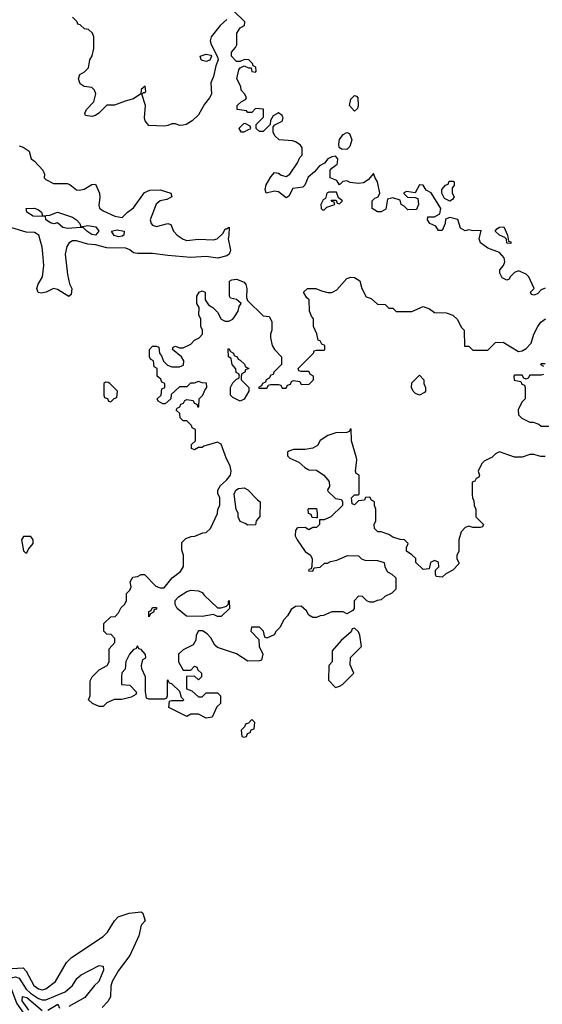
# Model space of a CAD drawing. Header units: inches. Extents: x 2380053 to 2584298, y 380219 to 546618.
# Tile 763 of 788: x 2481672 to 2484415, y 497131 to 502301. Entities that reach past the tile are written whole.
import ezdxf

# ---------------------------------------------------------------- set-up
doc = ezdxf.new("R2010")
doc.units = ezdxf.units.IN
doc.header["$MEASUREMENT"] = 0
doc.layers.add('C4489', color=7, linetype='Continuous')
doc.layers.add('C4580', color=7, linetype='Continuous')

msp = doc.modelspace()

# ---------------------------------------------------------------- linework, layer by layer
at = {"layer": 'C4489', "color": 2}
for points, elevation in [([(2483088, 500000), (2483090, 499998), (2483138, 499978), (2483168.9, 499948.9), (2483190, 499938), (2483230, 499935.3), (2483268, 499910), (2483296.4, 499876.4), (2483298, 499850), (2483288.4, 499831.6), (2483290, 499826), (2483330, 499786), (2483362, 499782), (2483366, 499770), (2483366, 499750), (2483306, 499690), (2483270, 499674), (2483246, 499674), (2483246, 499650), (2483230, 499634), (2483210, 499634), (2483190, 499622), (2483170, 499634), (2483132.7, 499632.7), (2483126, 499630), (2483120.4, 499619.6), (2483118, 499590), (2483128, 499570), (2483170, 499508), (2483198, 499490), (2483208, 499470), (2483206, 499430), (2483202, 499418), (2483190, 499414), (2483187.3, 499407.3), (2483210, 499406), (2483218, 499422), (2483250, 499426), (2483272.7, 499447.3), (2483287.3, 499447.3), (2483303.6, 499456.4), (2483336.9, 499463.1), (2483392.7, 499487.3), (2483450, 499486), (2483466, 499470), (2483483.1, 499463.1), (2483550, 499462), (2483586, 499450), (2483588.4, 499428.4), (2483602, 499402), (2483626, 499390), (2483646, 499370), (2483646, 499310), (2483626, 499290), (2483588.4, 499271.6), (2483570, 499254), (2483548.4, 499251.6), (2483530, 499242), (2483510, 499242), (2483494, 499250), (2483471.6, 499271.6), (2483450, 499274), (2483428, 499250), (2483428, 499210), (2483420.4, 499199.6), (2483390, 499182), (2483370, 499192), (2483310, 499192), (2483267.3, 499172.7), (2483248.4, 499171.6), (2483230, 499162), (2483210, 499162), (2483190, 499174), (2483176.9, 499196.9), (2483150, 499222), (2483120.4, 499219.6), (2483096.4, 499203.6), (2483078, 499170), (2483058, 499150), (2483038, 499110), (2483018, 499090), (2483008.4, 499071.6), (2482970, 499054), (2482958, 499058), (2482952, 499090), (2482930.9, 499110.9), (2482888.4, 499111.6), (2482886, 499090), (2482927.3, 499047.3), (2482928.9, 499008.9), (2482948, 498970), (2482942, 498938), (2482930, 498934), (2482870, 498932), (2482810, 498971.3), (2482710, 499004.7), (2482696.9, 499016.9), (2482675.3, 499055.3), (2482656.9, 499076.9), (2482631.6, 499091.6), (2482610, 499092), (2482598, 499070), (2482596.4, 499043.6), (2482582, 499018), (2482530, 498992), (2482506, 498970), (2482506, 498930), (2482530, 498886), (2482570, 498886), (2482590, 498906), (2482602, 498902), (2482607.3, 498887.3), (2482626, 498870), (2482626, 498850), (2482610, 498834), (2482590, 498854), (2482547.3, 498852.7), (2482547.3, 498787.3), (2482576.4, 498776.4), (2482610, 498746), (2482630, 498746), (2482650, 498766), (2482710, 498766), (2482726, 498750), (2482726, 498710), (2482707.3, 498692.7), (2482682, 498638), (2482650, 498634), (2482610, 498654), (2482570, 498654), (2482550, 498642), (2482454, 498690), (2482458, 498722), (2482470, 498726), (2482530, 498726), (2482534, 498730), (2482522, 498742), (2482512.7, 498772.7), (2482470, 498814), (2482458, 498818), (2482450, 498834), (2482446, 498830), (2482446, 498750), (2482442, 498738), (2482430, 498734), (2482350, 498734), (2482338, 498738), (2482332.7, 498772.7), (2482332, 498850), (2482312.7, 498892.7), (2482312, 498910), (2482318, 498942), (2482334, 498950), (2482332.7, 498967.3), (2482310, 498994), (2482298, 498998), (2482290, 499014), (2482282, 498998), (2482270, 498994), (2482248, 498970), (2482228.4, 498931.6), (2482226, 498890), (2482208.4, 498871.6), (2482206, 498850), (2482206, 498810), (2482250, 498806), (2482286, 498770), (2482282, 498758), (2482256.4, 498743.6), (2482208.4, 498731.6), (2482168.4, 498731.6), (2482130, 498714), (2482110, 498694), (2482090, 498694), (2482054, 498710), (2482034, 498730), (2482042, 498750), (2482042, 498830), (2482052, 498850), (2482090, 498888), (2482132, 498910), (2482142, 498930), (2482142, 498998), (2482171.6, 499031.6), (2482171.6, 499051.6), (2482152.7, 499072.7), (2482130, 499074), (2482114, 499090), (2482114, 499130), (2482150, 499166), (2482172.7, 499167.3), (2482190, 499186), (2482205.4, 499214.6), (2482222, 499230), (2482232, 499250), (2482232.7, 499287.3), (2482250, 499306), (2482256.9, 499323.1), (2482252, 499350), (2482266.4, 499373.6), (2482290, 499378), (2482310, 499388), (2482327.3, 499387.3), (2482387.3, 499327.3), (2482410, 499318), (2482430, 499318), (2482472, 499370), (2482516.9, 499403.1), (2482532, 499430), (2482532, 499490), (2482523.6, 499516.4), (2482523.6, 499556.4), (2482543.6, 499576.4), (2482572.7, 499587.3), (2482591.6, 499588.4), (2482632.7, 499607.3), (2482651.6, 499608.4), (2482674, 499630), (2482711.1, 499708.9), (2482712, 499730), (2482722, 499750), (2482722, 499790), (2482712.7, 499812.7), (2482712, 499830), (2482725.4, 499854.6), (2482756.9, 499883.1), (2482778, 499910), (2482782, 499930), (2482776.9, 499956.9), (2482756.6, 500000)], 46), ([(2484146, 500000), (2484110, 499982), (2484098, 499970), (2484078, 499930), (2484086, 499910), (2484082, 499898), (2484067.3, 499892.7), (2484062, 499878), (2484048, 499872), (2484048, 499810), (2484048.9, 499788.9), (2484056.4, 499776.4), (2484058, 499750), (2484066, 499730), (2484066, 499690), (2484106, 499650), (2484102, 499638), (2484090, 499634), (2484050, 499634), (2484030, 499642), (2484010, 499634), (2483990, 499612), (2483978, 499570), (2483978, 499510), (2483967.3, 499487.3), (2483966, 499470), (2483978, 499450), (2483976.4, 499443.6), (2483946, 499410), (2483908.4, 499391.6), (2483890, 499374), (2483858, 499378), (2483854, 499390), (2483854, 499410), (2483871.6, 499428.4), (2483870, 499452), (2483850, 499462), (2483828, 499450), (2483822, 499418), (2483790, 499414), (2483752, 499450), (2483751.1, 499471.1), (2483731.1, 499491.1), (2483702, 499510), (2483702, 499530), (2483711.3, 499550), (2483692, 499570), (2483670, 499571.3), (2483630, 499584.7), (2483610, 499598), (2483570, 499612), (2483552.7, 499612.7), (2483534, 499630), (2483532, 499650), (2483542, 499670), (2483542, 499730), (2483534, 499750), (2483534, 499770), (2483518, 499778), (2483510, 499794), (2483487.3, 499792.7), (2483482, 499778), (2483450, 499774), (2483430, 499754), (2483418, 499758), (2483414, 499790), (2483430, 499806), (2483450, 499806), (2483454, 499810), (2483454, 499910), (2483438, 499918), (2483434, 499930), (2483442, 499990), (2483439.2, 500000)], 46), ([(2481630, 497319.3), (2481690, 497322.8), (2481705.5, 497305.5), (2481746.7, 497230), (2481770, 497212.7), (2481790, 497207.4), (2481810, 497212.7), (2481859.3, 497250), (2481918, 497350), (2481943.3, 497376.7), (2482110, 497487.3), (2482132.7, 497510), (2482169.2, 497570), (2482189.5, 497590.5), (2482246, 497610), (2482310, 497616), (2482318, 497610), (2482331, 497570), (2482310, 497546), (2482297.3, 497490), (2482250, 497388), (2482190, 497309), (2482158, 497250), (2482150, 497226), (2482148, 497170), (2482133.8, 497146.2), (2482105.1, 497114.9)], 42), ([(2481690, 497089.3), (2481656.6, 497136.6), (2481621.4, 497230), (2481616.4, 497250), (2481627.8, 497270), (2481650, 497275.9), (2481670, 497268.7), (2481705.8, 497210), (2481729.1, 497189.1), (2481770, 497160.8), (2481790, 497154.3), (2481810, 497154.6), (2481910, 497196.4), (2481949.3, 497230), (2481972.8, 497267.2), (2481994.9, 497285.1), (2482090, 497334.8), (2482110, 497332), (2482112.7, 497310), (2482088.2, 497250), (2482065.5, 497230), (2482013.8, 497166.2), (2481930, 497119.7)], 38), ([(2481720.4, 497100.4), (2481685.3, 497150), (2481687.1, 497172.9), (2481710, 497166), (2481790, 497098.3)], 34), ([(2481819.6, 497100.4), (2481871.5, 497131.5), (2481881.7, 497110)], 34)]:
    msp.add_lwpolyline(points, dxfattribs=dict(at, elevation=elevation))
at = {"layer": 'C4489', "color": 2, "elevation": 46}
for points in [[(2482870, 499646), (2482856.4, 499656.4), (2482830, 499666), (2482818, 499690), (2482818, 499710), (2482808.9, 499728.9), (2482798, 499810), (2482806, 499830), (2482820.4, 499839.6), (2482850, 499842), (2482870, 499832), (2482919.6, 499779.6), (2482934, 499770), (2482932.7, 499692.7), (2482914, 499670), (2482910, 499648)], [(2483230, 499686), (2483207.3, 499687.3), (2483202, 499702), (2483187.3, 499707.3), (2483186, 499730), (2483190, 499734), (2483230, 499734), (2483234, 499710), (2483234, 499686)], [(2481730, 499588), (2481692.7, 499587.3), (2481682, 499570), (2481692.7, 499512.7), (2481702, 499502), (2481710, 499502), (2481719, 499521), (2481742, 499550), (2481742, 499570)], [(2482710, 499212), (2482730, 499212), (2482758, 499222), (2482767.3, 499232.7), (2482767.3, 499247.3), (2482771.6, 499251.6), (2482774, 499210), (2482730, 499168), (2482710, 499168), (2482690, 499178), (2482630, 499168), (2482548.4, 499168.4), (2482498, 499210), (2482488, 499230), (2482488.4, 499251.6), (2482506, 499270), (2482550, 499298), (2482570, 499304.7), (2482610, 499302), (2482630, 499294), (2482639.6, 499279.6)], [(2482350, 499166), (2482350, 499194), (2482362, 499198), (2482370, 499214), (2482390, 499214), (2482390, 499206), (2482378, 499202), (2482374, 499190), (2482358, 499182)], [(2483430, 499106), (2483418, 499102), (2483412.7, 499087.3), (2483359.6, 499040.4), (2483312.7, 498987.3), (2483312, 498930), (2483294, 498910), (2483292.7, 498832.7), (2483330, 498794), (2483350, 498802), (2483366, 498810), (2483426, 498870), (2483407.3, 498912.7), (2483408.4, 498951.6), (2483466, 499010), (2483458, 499070), (2483450, 499086)], [(2482890, 498626), (2482872.7, 498607.3), (2482858, 498602), (2482852.7, 498587.3), (2482834, 498570), (2482838, 498538), (2482850, 498534), (2482862, 498538), (2482867.3, 498552.7), (2482882, 498558), (2482887.3, 498572.7), (2482902, 498578), (2482906, 498610)]]:
    msp.add_lwpolyline(points, close=True, dxfattribs=at)
at = {"layer": 'C4580', "color": 2}
for points, elevation in [([(2484430, 500891.3), (2484410, 500882), (2484390, 500862), (2484370, 500854), (2484358, 500858), (2484354, 500870), (2484372, 500890), (2484344.7, 500950), (2484330, 500964.7), (2484290, 500982), (2484270, 500974), (2484246, 500950), (2484242, 500938), (2484230, 500934), (2484205.4, 500945.4), (2484192, 500970), (2484192.7, 500987.3), (2484212, 501010), (2484218, 501030), (2484216, 501050), (2484190, 501078), (2484130, 501102), (2484091.3, 501130), (2484084.7, 501150), (2484094, 501194), (2484050, 501192), (2484030, 501198), (2484010, 501192), (2483986.4, 501206.4), (2483971.3, 501251.3), (2483930, 501262), (2483907.3, 501252.7), (2483906, 501230), (2483890, 501194), (2483870, 501194), (2483856.9, 501216.9), (2483824.7, 501230), (2483812, 501250), (2483814, 501266), (2483850, 501266), (2483878, 501282), (2483882, 501310), (2483831.3, 501391.3), (2483806, 501406), (2483790, 501432), (2483770, 501434), (2483748, 501392), (2483702, 501398), (2483688.4, 501391.6), (2483688, 501388), (2483708.4, 501368.4), (2483747.3, 501367.3), (2483762, 501362), (2483766, 501330), (2483755.3, 501304.7), (2483710, 501302), (2483690, 501322), (2483674, 501330), (2483670, 501354), (2483630, 501364.7), (2483602, 501358), (2483594.6, 501305.4), (2483570, 501291.3), (2483550, 501291.3), (2483522, 501310), (2483522, 501350), (2483536.9, 501363.1), (2483554, 501370), (2483562, 501390), (2483551, 501450), (2483538, 501470), (2483530, 501494), (2483500.4, 501459.6), (2483476.4, 501443.6), (2483450, 501441), (2483406, 501446), (2483390, 501454), (2483368.4, 501451.6), (2483350, 501434), (2483336, 501456), (2483302, 501470), (2483302, 501510), (2483310, 501521.2), (2483338, 501542), (2483341, 501550), (2483342, 501570), (2483330, 501584), (2483310, 501580.4), (2483290, 501570.3), (2483272.1, 501547.9), (2483246.2, 501533.9), (2483218.7, 501501.3), (2483186.6, 501473.4), (2483168.1, 501431.9), (2483158.7, 501421.3), (2483106.3, 501413.7), (2483085.1, 501374.9), (2483073.6, 501366.4), (2483070, 501364.9), (2483030, 501396.5), (2483010, 501400.3), (2482966, 501390), (2482960.5, 501410), (2482966.4, 501433.6), (2482990, 501475.3), (2483010, 501498), (2483030, 501495.3), (2483044.5, 501484.5), (2483070, 501478), (2483090.5, 501490), (2483130.8, 501550), (2483142, 501578), (2483154, 501590), (2483154, 501630), (2483143.6, 501643.6), (2483119.6, 501659.6), (2483104.7, 501664.7), (2483034, 501670), (2483011.1, 501691.1), (2483002, 501710), (2483002, 501738), (2483011.3, 501748.7), (2483050, 501768.7), (2483055.3, 501784.7), (2483050, 501798), (2483030, 501812), (2483003.1, 501796.9), (2482988.4, 501771.6), (2482986, 501750), (2482950, 501714), (2482930, 501714), (2482914, 501730), (2482914, 501750), (2482951.6, 501788.4), (2482951.3, 501831.3), (2482910, 501834), (2482890, 501814), (2482870, 501814), (2482862, 501822), (2482814, 501830), (2482814, 501850), (2482834, 501870), (2482858, 501882), (2482862, 501890), (2482854, 501910), (2482834, 501930), (2482832, 501950), (2482811.3, 501990), (2482822.8, 502037.2), (2482830, 502048), (2482850, 502058), (2482872.7, 502047.3), (2482887.3, 502047.3), (2482890, 502028), (2482910, 502026), (2482914, 502030), (2482911.6, 502051.6), (2482898, 502058), (2482894, 502070), (2482874, 502090), (2482851.6, 502091.6), (2482830, 502082), (2482810, 502082), (2482784.7, 502110), (2482784.7, 502130), (2482805.4, 502154.6), (2482811.1, 502168.9), (2482812, 502230), (2482830, 502258), (2482852, 502270), (2482854, 502290), (2482791.6, 502351.6)], 46), ([(2482758.9, 502301.1), (2482724, 502270), (2482677.2, 502210), (2482672.7, 502190), (2482677.2, 502170), (2482710, 502106), (2482713.2, 502090), (2482700.9, 502059.1), (2482690, 502002), (2482676, 501970), (2482678, 501910), (2482669.2, 501890), (2482642.9, 501857.1), (2482610, 501802), (2482578, 501770), (2482546, 501750), (2482530, 501746.8), (2482510, 501746), (2482490, 501754), (2482470, 501754), (2482450, 501744.7), (2482430, 501742), (2482350, 501744.7), (2482331.3, 501770), (2482326.4, 501786.4), (2482332, 501850), (2482314, 501910), (2482322, 501918), (2482330, 501918), (2482334.4, 501925.6), (2482330, 501952), (2482310, 501934), (2482308, 501912), (2482270, 501884.7), (2482226.3, 501873.7), (2482170, 501851.3), (2482130, 501852), (2482088, 501810), (2482070, 501798), (2482050, 501792), (2482018, 501798), (2482014, 501810), (2482022, 501830), (2482062, 501870), (2482071.1, 501911.1), (2482064.7, 501930), (2482050, 501944.7), (2482010.7, 501950.7), (2481990, 501964.7), (2481980.7, 501990), (2481987.7, 502012.3), (2482012.7, 502027.3), (2482032.5, 502047.5), (2482040.7, 502090), (2482051.6, 502111.6), (2482062, 502150), (2482062, 502210), (2482054, 502230), (2482034, 502250), (2482012.7, 502252.7), (2481990, 502274), (2481978, 502278), (2481974, 502290), (2481950, 502314)], 46), ([(2481670, 501638), (2481690, 501631.3), (2481722, 501610), (2481732, 501570), (2481750, 501558), (2481794, 501510), (2481802, 501490), (2481801, 501470), (2481810, 501461), (2481850, 501441), (2481920.5, 501440.5), (2481935.2, 501435.2), (2481970, 501406.8), (2481984.9, 501404.9), (2482010, 501410.7), (2482050, 501436), (2482070, 501438), (2482090.6, 501390), (2482093.4, 501366.6), (2482087.7, 501327.7), (2482091.1, 501311.1), (2482110, 501298), (2482172, 501270), (2482210, 501262.8), (2482237.2, 501290), (2482270, 501313), (2482326.9, 501393.1), (2482354.9, 501405.1), (2482410, 501407.4), (2482464.9, 501390), (2482470.6, 501370), (2482443.6, 501356.4), (2482410, 501349.6), (2482387.7, 501332.3), (2482357.3, 501250), (2482362.8, 501230), (2482370, 501222.8), (2482390, 501214.8), (2482450, 501231), (2482465.4, 501225.4), (2482479.1, 501190), (2482498, 501170), (2482530, 501148.2), (2482550, 501141.6), (2482610, 501148.4), (2482690, 501145.5), (2482708, 501150), (2482739.3, 501180.7), (2482750, 501202), (2482758, 501202), (2482770.9, 501210.9), (2482770.7, 501170), (2482766, 501150), (2482779.1, 501090), (2482777.1, 501082.9), (2482770.8, 501070), (2482759, 501061), (2482711.7, 501048.3), (2482650, 501057), (2482570, 501051.8), (2482450, 501062), (2482370, 501074), (2482290, 501072.7), (2482270, 501077.2), (2482250, 501093.2), (2482230, 501101.2), (2482130, 501103.6), (2482070, 501118.7), (2482030, 501122), (2481970, 501139.3), (2481950, 501139.3), (2481931.3, 501130), (2481918.8, 501110), (2481910.8, 501070), (2481923, 500963), (2481934, 500914), (2481946, 500890), (2481942, 500858), (2481930, 500848), (2481870, 500884), (2481850, 500889.2), (2481810.3, 500869.7), (2481784.2, 500864.2), (2481768.3, 500868.3), (2481761.6, 500890), (2481768.3, 500911.7), (2481792.3, 500950), (2481798.9, 501010), (2481793.8, 501073.8), (2481790, 501106), (2481772.3, 501170), (2481750, 501184), (2481705.6, 501185.6), (2481630, 501208.7)], 42), ([(2482756.6, 500000), (2482750, 500014), (2482730, 500072), (2482710, 500082), (2482638, 500062), (2482630, 500054), (2482610, 500054), (2482590, 500042), (2482574, 500050), (2482574, 500070), (2482594, 500090), (2482594, 500150), (2482578, 500158), (2482574, 500170), (2482550, 500194), (2482530, 500194), (2482514, 500210), (2482512.7, 500232.7), (2482494, 500250), (2482498, 500262), (2482512.7, 500267.3), (2482518, 500282), (2482532.7, 500287.3), (2482538, 500302), (2482550, 500306), (2482582, 500302), (2482587.3, 500287.3), (2482602, 500282), (2482607.3, 500267.3), (2482612.7, 500267.3), (2482614, 500310), (2482634, 500330), (2482643.6, 500356.4), (2482654, 500370), (2482652.7, 500392.7), (2482630, 500394), (2482610, 500402), (2482587.3, 500392.7), (2482568.4, 500391.6), (2482550, 500374), (2482510, 500374), (2482467.3, 500332.7), (2482466, 500310), (2482436.4, 500283.6), (2482423.6, 500283.6), (2482398, 500298), (2482394, 500310), (2482414, 500330), (2482418, 500362), (2482434, 500370), (2482434, 500390), (2482418, 500398), (2482412.7, 500412.7), (2482394, 500430), (2482394, 500470), (2482378, 500478), (2482374, 500510), (2482358, 500518), (2482354, 500530), (2482354, 500570), (2482370, 500586), (2482390, 500586), (2482402, 500582), (2482406, 500550), (2482416.4, 500536.4), (2482427.3, 500507.3), (2482447.3, 500487.3), (2482470, 500478), (2482510, 500478), (2482532.7, 500487.3), (2482534, 500510), (2482522, 500530), (2482474, 500570), (2482478, 500582), (2482490, 500586), (2482510, 500578), (2482530, 500578), (2482570, 500598), (2482590, 500618), (2482614, 500630), (2482632, 500650), (2482632, 500670), (2482622, 500690), (2482622, 500730), (2482612, 500750), (2482614, 500790), (2482602, 500810), (2482602, 500850), (2482614, 500870), (2482630, 500878), (2482646, 500870), (2482646, 500830), (2482663.1, 500803.1), (2482686, 500790), (2482710, 500766), (2482728.9, 500728.9), (2482750, 500718), (2482770, 500718), (2482790, 500728), (2482799.8, 500740.2), (2482818, 500770), (2482824.7, 500795.3), (2482834, 500810), (2482810, 500832), (2482778, 500838), (2482774, 500850), (2482772.7, 500927.3), (2482785.4, 500934.6), (2482810, 500939), (2482850, 500922), (2482859, 500910), (2482864, 500890), (2482862, 500842), (2482867.3, 500827.3), (2482950, 500746), (2482982, 500742), (2482996.4, 500716.4), (2482995.3, 500670), (2482988, 500650), (2482988, 500630), (2482998, 500590), (2483008.9, 500568.9), (2483046, 500530), (2483046, 500490), (2483006, 500450), (2483002, 500438), (2482990, 500434), (2482982, 500418), (2482966, 500410), (2482962, 500398), (2482946, 500390), (2482942, 500378), (2482926, 500370), (2482930, 500366), (2482970, 500366), (2482978, 500382), (2482990, 500386), (2483030, 500386), (2483042, 500382), (2483050, 500366), (2483070, 500366), (2483078, 500382), (2483092.7, 500387.3), (2483098, 500402), (2483110, 500406), (2483142, 500402), (2483150, 500386), (2483192, 500388), (2483214, 500410), (2483214, 500430), (2483198, 500438), (2483190, 500454), (2483150, 500454), (2483138, 500458), (2483134, 500470), (2483214, 500550), (2483218, 500562), (2483230, 500566), (2483270, 500566), (2483274, 500570), (2483274, 500590), (2483258, 500598), (2483250, 500614), (2483238, 500618), (2483231.6, 500651.6), (2483214, 500690), (2483214, 500730), (2483203.6, 500743.6), (2483194, 500770), (2483192, 500830), (2483179.6, 500839.6), (2483162, 500870), (2483182, 500890), (2483226, 500890), (2483256.5, 500876.5), (2483290, 500868), (2483310, 500868), (2483336.9, 500883.1), (2483390, 500942), (2483410, 500948.7), (2483430, 500948), (2483458, 500930), (2483468, 500890), (2483490, 500846), (2483516.4, 500836.4), (2483550, 500808), (2483590, 500806), (2483610, 500786), (2483630, 500786), (2483648.4, 500768.4), (2483730, 500768), (2483790, 500795.3), (2483823.1, 500783.1), (2483850, 500764), (2483910, 500762), (2483946, 500750), (2483970, 500726), (2483990, 500686), (2484006, 500670), (2484007.3, 500587.3), (2484030, 500586), (2484050, 500566), (2484130, 500566), (2484170, 500606), (2484210, 500608), (2484290, 500558), (2484310, 500562), (2484330, 500575.3), (2484356.8, 500603.2), (2484371.3, 500650), (2484392, 500690), (2484407.1, 500712.9), (2484432, 500730)], 46), ([(2484430, 500494), (2484410, 500494), (2484406, 500490), (2484422, 500482)], 46), ([(2484422, 500438), (2484410, 500434), (2484350, 500434), (2484342, 500418), (2484330, 500414), (2484318, 500418), (2484310, 500434), (2484270, 500434), (2484266, 500430), (2484267.3, 500407.3), (2484302, 500402), (2484307.3, 500387.3), (2484322, 500382), (2484326, 500370), (2484326, 500310), (2484307.3, 500292.7), (2484288.4, 500251.6), (2484290, 500226), (2484308.4, 500208.4), (2484350, 500188), (2484367.3, 500187.3), (2484396.4, 500176.4), (2484410, 500166), (2484450, 500166)], 46), ([(2483439.2, 500000), (2483414, 500090), (2483412.7, 500152.7), (2483406, 500150), (2483402, 500138), (2483390, 500134), (2483331.6, 500131.6), (2483290, 500118), (2483250, 500092), (2483234.6, 500065.4), (2483210, 500052), (2483170, 500044.7), (2483110, 500044.7), (2483084.7, 500035.3), (2483078, 500030), (2483078, 500010), (2483088, 500000)], 46), ([(2484430, 500006.8), (2484406.8, 500006.8), (2484370, 500018), (2484350, 500018), (2484310, 500004.7), (2484270, 500004.7), (2484190, 500032), (2484170, 500022), (2484150, 500002), (2484146, 500000)], 46)]:
    msp.add_lwpolyline(points, dxfattribs=dict(at, elevation=elevation))
for points, elevation in [([(2482650, 502080.9), (2482630, 502086), (2482624, 502090), (2482619, 502110), (2482650, 502120.7), (2482674.8, 502114.8), (2482678, 502110), (2482670, 502089)], 46), ([(2483430, 501821.2), (2483404, 501850), (2483410, 501882.8), (2483430, 501902), (2483439.3, 501899.3), (2483446.8, 501890), (2483448.2, 501850), (2483445.2, 501834.8)], 46), ([(2482855.3, 501755.3), (2482846.4, 501753.6), (2482822, 501730), (2482832.7, 501712.7), (2482850, 501712), (2482870, 501722), (2482886, 501730), (2482882, 501742)], 46), ([(2483390, 501619.6), (2483361, 501621), (2483349.7, 501629.7), (2483346.6, 501646.6), (2483350, 501672.4), (2483370, 501697.6), (2483390, 501708), (2483404, 501704), (2483414.9, 501670), (2483405.3, 501634.7)], 46), ([(2483930, 501348), (2483901.2, 501361.2), (2483888, 501390), (2483888, 501410), (2483907.3, 501432.7), (2483922, 501438), (2483927.3, 501452.7), (2483947.3, 501452.7), (2483952, 501450), (2483952, 501430), (2483942, 501418), (2483942, 501390), (2483952, 501370), (2483943.6, 501356.4)], 46), ([(2483335.3, 501395.3), (2483294.6, 501394.6), (2483284.7, 501390), (2483278, 501362), (2483265.4, 501354.6), (2483252, 501330), (2483254, 501310), (2483262, 501302), (2483270, 501302), (2483284, 501316), (2483326, 501330), (2483322, 501342), (2483310, 501346), (2483307.3, 501352.7), (2483334, 501354), (2483338, 501338), (2483350, 501334), (2483366, 501350), (2483346, 501366)], 46), ([(2481791.3, 501271.3), (2481830, 501274.8), (2481870, 501290.8), (2481950, 501264.4), (2481970.3, 501250.3), (2481987.3, 501230), (2481992.7, 501212.7), (2482030, 501220.5), (2482072.5, 501212.5), (2482088, 501190), (2482070, 501169.8), (2482050, 501173.6), (2482023.7, 501190), (2482007.2, 501207.2), (2481989.6, 501209.6), (2481924.2, 501204.2), (2481899, 501210), (2481870, 501234), (2481850.8, 501229.2), (2481833.6, 501233.6), (2481809, 501250), (2481808, 501268), (2481742, 501270), (2481708.7, 501290), (2481706, 501310), (2481748.9, 501311.1), (2481770, 501302.8), (2481786, 501290)], 38), ([(2484250, 501126), (2484230, 501128), (2484228, 501148), (2484218, 501158), (2484190, 501168.7), (2484168, 501190), (2484176.4, 501203.6), (2484190, 501212), (2484214, 501214), (2484232, 501170), (2484238, 501138), (2484250, 501134)], 46), ([(2482190, 501161.3), (2482168.4, 501168.5), (2482154, 501190), (2482183.1, 501196.9), (2482220.7, 501190), (2482219.3, 501170), (2482210, 501163.5)], 38), ([(2482830, 500298), (2482790, 500318), (2482778, 500330), (2482778, 500370), (2482790, 500394), (2482810, 500414), (2482822, 500418), (2482826, 500430), (2482822, 500442), (2482808.4, 500448.4), (2482807.3, 500467.3), (2482788, 500490), (2482782, 500522), (2482768, 500530), (2482766, 500570), (2482770, 500574), (2482778, 500558), (2482794, 500550), (2482798, 500538), (2482814, 500530), (2482818, 500518), (2482830, 500514), (2482852.7, 500492.7), (2482858, 500478), (2482874, 500470), (2482858, 500462), (2482854, 500450), (2482838, 500442), (2482834, 500430), (2482834, 500410), (2482874, 500370), (2482874, 500350), (2482850, 500308)], 46), ([(2482122, 500398), (2482114, 500390), (2482114, 500330), (2482118, 500318), (2482132.7, 500312.7), (2482138, 500298), (2482150, 500294), (2482167.3, 500312.7), (2482182, 500318), (2482186, 500350), (2482146, 500390), (2482136.4, 500396.4)], 46), ([(2483770, 500328.7), (2483750, 500338), (2483738, 500350), (2483728, 500370), (2483730, 500394), (2483770, 500434), (2483794, 500410), (2483794, 500390), (2483802, 500370), (2483802, 500350), (2483796.9, 500343.1)], 46)]:
    msp.add_lwpolyline(points, close=True, dxfattribs=dict(at, elevation=elevation))

doc.saveas('drawing.dxf')
